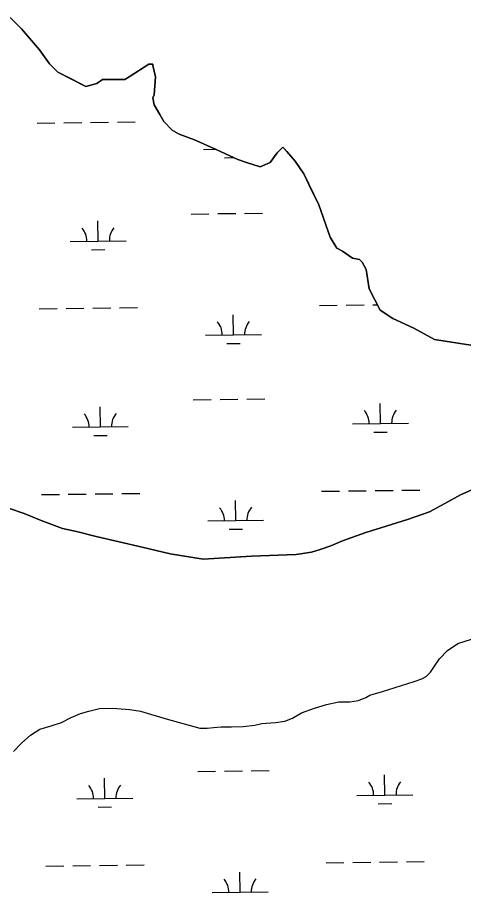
# Model space of a CAD drawing. Extents: x 3694830 to 3732949, y 415201 to 440970.
# Drawn here: x 3727233 to 3728032, y 429046 to 430613 of the extents above; entities that cross this region are included whole.
import ezdxf

# ---------------------------------------------------------------- set-up
doc = ezdxf.new("R2010")
doc.units = 0
doc.layers.add('V-TOPO-SHOR', color=7, linetype='Continuous')
doc.layers.add('V-WETL-SWMP', color=7, linetype='Continuous')

msp = doc.modelspace()

# ---------------------------------------------------------------- linework, layer by layer
at = {"layer": 'V-TOPO-SHOR'}
for points in [[(3728045.2, 430026.2), (3727980.1, 430036.5), (3727942.5, 430056.6), (3727905, 430074.3), (3727882.5, 430089.4), (3727862.5, 430127.1), (3727857.6, 430162.2), (3727850.2, 430174.8), (3727845.2, 430179.8), (3727832.6, 430182.4), (3727815.1, 430195), (3727805.1, 430200), (3727792.6, 430220.1), (3727772.8, 430277.8), (3727755.3, 430313), (3727745.4, 430333.1), (3727730.4, 430355.7), (3727715.4, 430373.3), (3727710.4, 430378.3), (3727707.9, 430380.9), (3727697.9, 430370.9), (3727685.3, 430353.4), (3727667.7, 430345.9), (3727642.7, 430353.5), (3727627.6, 430358.6), (3727590.1, 430376.2), (3727550, 430393.9), (3727522.5, 430404), (3727510, 430411.6), (3727495, 430426.7), (3727487.5, 430439.3), (3727477.5, 430456.8), (3727475.1, 430469.4), (3727477.6, 430474.4), (3727480.2, 430507), (3727475.3, 430527), (3727475.3, 430529.6), (3727467.8, 430529.6), (3727432.6, 430507.1), (3727425.1, 430502.1), (3727407.5, 430502.2), (3727397.5, 430502.2), (3727384.9, 430502.3), (3727374.9, 430494.8), (3727354.8, 430489.8), (3727329.8, 430502.5), (3727304.8, 430515.1), (3727289.8, 430530.2), (3727272.3, 430555.3), (3727239.8, 430593), (3727219.8, 430613.1)], [(3726664.3, 430088.8), (3726669.4, 430086.7), (3726721.9, 430069.9), (3726824.8, 430054.3), (3726876.6, 430041), (3726936, 430020.1), (3726968.4, 430004.8), (3726991.2, 429987.4), (3727009.8, 429966.6), (3727024.2, 429945.1), (3727041.4, 429908.4), (3727070.8, 429815), (3727074.9, 429797.7), (3727079, 429784.6), (3727084.5, 429773.5), (3727094.8, 429762.4), (3727106.5, 429754.1), (3727124.5, 429749.2), (3727142.4, 429747), (3727216.4, 429734.4), (3727244.7, 429725.3), (3727275, 429712.7), (3727313.3, 429698)], [(3727313.3, 429698), (3727338.2, 429693), (3727373.4, 429683.9), (3727456.3, 429665), (3727506, 429653.1), (3727565.5, 429643.2), (3727651.9, 429648.4), (3727732.1, 429651.6), (3727759.7, 429655.7), (3727775, 429660.5), (3727794.3, 429667.3), (3727815.1, 429676.2), (3727856.6, 429691.3), (3727893.3, 429702.2), (3727931.4, 429714.5), (3727970.8, 429728.2), (3727998.5, 429742.7), (3728026.2, 429758.5), (3728061.5, 429774.2), (3728101.7, 429792.1), (3728138.4, 429805.8), (3728170.2, 429818.8), (3728227.6, 429840)], [(3728003.2, 429480), (3728021.9, 429492.3), (3728046.1, 429499.9)], [(3727225.6, 429298.7), (3727240.2, 429314.6), (3727256.1, 429328.3), (3727272.7, 429338.6), (3727292.8, 429344.8), (3727311.5, 429351), (3727328.8, 429359.9), (3727345.4, 429366.7), (3727360.6, 429370.8), (3727379.3, 429375.6), (3727402.8, 429376.2), (3727433.9, 429374), (3727453.3, 429371.2), (3727498.8, 429357.2), (3727559.6, 429340.4), (3727572.7, 429340.4), (3727583.8, 429341.7), (3727597.6, 429343.1), (3727616.3, 429343), (3727637, 429343.6), (3727657.8, 429346.3), (3727670.2, 429349.1), (3727695.1, 429351), (3727711.7, 429353.1), (3727725.6, 429358.5), (3727741.5, 429368.2), (3727765, 429376.4), (3727786.5, 429383.2), (3727808.6, 429388), (3727828, 429387.9), (3727843.9, 429389.9), (3727857, 429395.4), (3727863.9, 429399.6), (3727886.8, 429406.4), (3727943.5, 429424.2), (3727957.4, 429429), (3727965, 429433.1), (3727972.6, 429440.7), (3727978.9, 429449.6), (3727988.6, 429464.8), (3728003.2, 429480)]]:
    msp.add_lwpolyline(points, dxfattribs=at)
at = {"layer": 'V-WETL-SWMP'}
for p, q in [((3727267.8, 430424.2), (3727299.7, 430424.6)), ((3727315.7, 430424.8), (3727347.7, 430425.2)), ((3727363.7, 430425.3), (3727395.7, 430425.7)), ((3727411.7, 430425.9), (3727443.7, 430426.3)), ((3727565.7, 430377), (3727587.7, 430377.3)), ((3727603.8, 430362), (3727619.9, 430362.2)), ((3727591.6, 430261.9), (3727623.6, 430262.3)), ((3727639.6, 430262.4), (3727671.6, 430262.8)), ((3727377.1, 430212.9), (3727376.7, 430248.9)), ((3727543.6, 430261.3), (3727575.6, 430261.7)), ((3727327.1, 430212.3), (3727427.1, 430213.5)), ((3727365.3, 430197.3), (3727389.3, 430197.6)), ((3727271.7, 430091.5), (3727303.7, 430091.9)), ((3727319.7, 430092.1), (3727351.7, 430092.5)), ((3727367.7, 430092.7), (3727399.7, 430093.1)), ((3727415.7, 430093.3), (3727447.7, 430093.6)), ((3727773.6, 430097.5), (3727805.6, 430097.9)), ((3727821.6, 430098.1), (3727853.6, 430098.5)), ((3727869.6, 430098.7), (3727877.5, 430098.8)), ((3727619.6, 430045), (3727619.2, 430080.9)), ((3727569.6, 430044.4), (3727669.6, 430045.5)), ((3727607.8, 430029.4), (3727631.8, 430029.7)), ((3727547.6, 429928.7), (3727579.6, 429929)), ((3727595.6, 429929.2), (3727627.6, 429929.6)), ((3727643.6, 429929.8), (3727675.6, 429930.2)), ((3727883, 429886.2), (3727882.5, 429922.2)), ((3727381.1, 429880.2), (3727380.7, 429916.2)), ((3727833, 429885.6), (3727933, 429886.8)), ((3727331.1, 429879.6), (3727431.1, 429880.8)), ((3727871.1, 429870.6), (3727895.1, 429870.9)), ((3727369.3, 429864.7), (3727393.3, 429864.9)), ((3727419.7, 429760.6), (3727451.7, 429761)), ((3727777.6, 429764.9), (3727809.6, 429765.3)), ((3727825.6, 429765.5), (3727857.6, 429765.8)), ((3727873.6, 429766), (3727905.6, 429766.4)), ((3727921.5, 429766.6), (3727953.5, 429767)), ((3727275.7, 429758.9), (3727307.7, 429759.3)), ((3727323.7, 429759.5), (3727355.7, 429759.8)), ((3727371.7, 429760), (3727403.7, 429760.4)), ((3727623.6, 429712.3), (3727623.2, 429748.3)), ((3727573.6, 429711.7), (3727673.6, 429712.9)), ((3727611.8, 429696.7), (3727635.8, 429697)), ((3727555.5, 429263.3), (3727587.5, 429263.7)), ((3727603.5, 429263.9), (3727635.5, 429264.3)), ((3727651.5, 429264.5), (3727683.5, 429264.9)), ((3727389, 429214.9), (3727388.6, 429250.9)), ((3727890.9, 429220.9), (3727890.4, 429256.9)), ((3727339, 429214.3), (3727439, 429215.5)), ((3727840.9, 429220.3), (3727940.9, 429221.5)), ((3727377.2, 429199.4), (3727401.2, 429199.6)), ((3727879.1, 429205.3), (3727903.1, 429205.6)), ((3727283.6, 429093.6), (3727315.6, 429094)), ((3727331.6, 429094.2), (3727363.6, 429094.5)), ((3727379.6, 429094.7), (3727411.6, 429095.1)), ((3727427.6, 429095.3), (3727459.6, 429095.7)), ((3727785.5, 429099.6), (3727817.5, 429100)), ((3727833.5, 429100.1), (3727865.5, 429100.5)), ((3727881.5, 429100.7), (3727913.5, 429101.1)), ((3727929.5, 429101.3), (3727961.5, 429101.7)), ((3727631.5, 429047), (3727631.1, 429083)), ((3727581.5, 429046.4), (3727681.5, 429047.6))]:
    msp.add_line(p, q, dxfattribs=at)
for points in [[(3727219.8, 430613.1), (3727239.8, 430593), (3727272.3, 430555.3), (3727289.8, 430530.2), (3727304.8, 430515.1), (3727354.8, 430489.8), (3727374.9, 430494.8), (3727384.9, 430502.3), (3727425.1, 430502.1), (3727432.6, 430507.1), (3727467.8, 430529.6), (3727475.3, 430529.6), (3727475.3, 430527), (3727480.2, 430507), (3727477.6, 430474.4), (3727475.1, 430469.4), (3727477.5, 430456.8), (3727487.5, 430439.3), (3727495, 430426.7), (3727510, 430411.6), (3727522.5, 430404), (3727550, 430393.9), (3727590.1, 430376.2), (3727627.6, 430358.6), (3727642.7, 430353.5), (3727667.7, 430345.9), (3727685.3, 430353.4), (3727697.9, 430370.9), (3727707.9, 430380.9), (3727715.4, 430373.3), (3727730.4, 430355.7), (3727745.4, 430333.1), (3727772.8, 430277.8), (3727792.6, 430220.1), (3727805.1, 430200), (3727815.1, 430195), (3727832.6, 430182.4), (3727845.2, 430179.8), (3727850.2, 430174.8), (3727857.6, 430162.2), (3727862.5, 430127.1), (3727882.5, 430089.4), (3727905, 430074.3), (3727942.5, 430056.6), (3727980.1, 430036.5), (3728045.2, 430026.2)], [(3728101.7, 429792.1), (3728026.2, 429758.5), (3727998.5, 429742.7), (3727970.8, 429728.2), (3727931.4, 429714.5), (3727893.3, 429702.2), (3727856.6, 429691.3), (3727815.1, 429676.2), (3727794.3, 429667.3), (3727775, 429660.5), (3727759.7, 429655.7), (3727732.1, 429651.6), (3727651.9, 429648.4), (3727565.5, 429643.2), (3727506, 429653.1), (3727456.3, 429665), (3727373.4, 429683.9), (3727338.2, 429693), (3727313.3, 429698), (3727275, 429712.7), (3727244.7, 429725.3), (3727216.4, 429734.4)], [(3727225.6, 429298.7), (3727240.2, 429314.6), (3727256.1, 429328.3), (3727272.7, 429338.6), (3727292.8, 429344.8), (3727311.5, 429351), (3727328.8, 429359.9), (3727345.4, 429366.7), (3727360.6, 429370.8), (3727379.3, 429375.6), (3727402.8, 429376.2), (3727433.9, 429374), (3727453.2, 429371.2), (3727498.8, 429357.2), (3727559.6, 429340.4), (3727572.7, 429340.4), (3727583.8, 429341.7), (3727597.6, 429343.1), (3727616.3, 429343), (3727637, 429343.6), (3727657.8, 429346.3), (3727670.2, 429349.1), (3727695.1, 429351), (3727711.7, 429353.1), (3727725.6, 429358.5), (3727741.5, 429368.2), (3727765, 429376.4), (3727786.5, 429383.2), (3727808.6, 429388), (3727828, 429387.9), (3727843.9, 429389.9), (3727857, 429395.4), (3727863.9, 429399.6), (3727886.8, 429406.4), (3727943.5, 429424.2), (3727957.4, 429429), (3727965, 429433.1), (3727972.6, 429440.7), (3727978.9, 429449.6), (3727988.6, 429464.8), (3728003.2, 429480), (3728021.9, 429492.3), (3728046.1, 429499.9)]]:
    msp.add_lwpolyline(points, dxfattribs=at)
for centre, start, end in [((3727321.9, 430212.7), 359.9115, 41.4552), ((3727432.4, 430214), 139.9115, 181.4552), ((3727564.4, 430044.8), 359.9115, 41.4552), ((3727674.8, 430046.1), 139.9115, 181.4552), ((3727325.8, 429880), 359.9115, 41.4552), ((3727436.3, 429881.4), 139.9115, 181.4552), ((3727827.7, 429886), 359.9115, 41.4552), ((3727938.2, 429887.4), 139.9115, 181.4552), ((3727568.3, 429712.1), 359.9115, 41.4552), ((3727678.8, 429713.4), 139.9115, 181.4552), ((3727835.6, 429220.7), 359.9115, 41.4552), ((3727946.1, 429222), 139.9115, 181.4552), ((3727333.8, 429214.7), 359.9115, 41.4552), ((3727444.2, 429216.1), 139.9115, 181.4552), ((3727576.3, 429046.8), 359.9115, 41.4552), ((3727686.7, 429048.1), 139.9115, 181.4552)]:
    msp.add_arc(centre, 35.2, start, end, dxfattribs=at)

doc.saveas('drawing.dxf')
